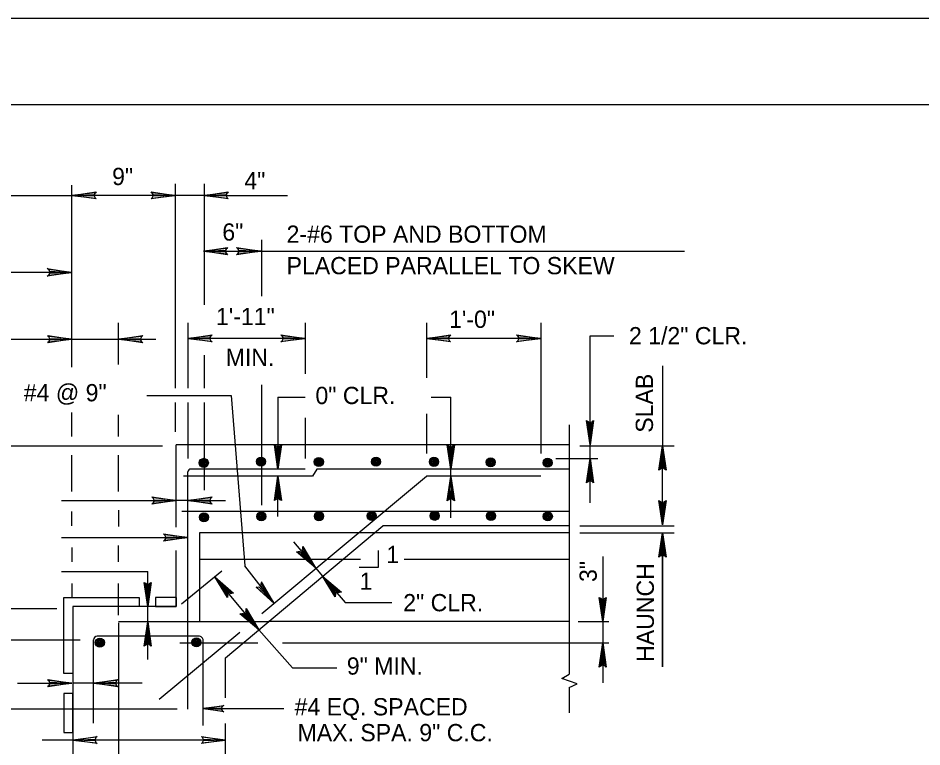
# Model space of a CAD drawing. Extents: x 638653 to 642302, y 298557 to 300414.
# Drawn here: x 639959.2 to 640116.4, y 300211.8 to 300338.5 of the extents above; entities that cross this region are included whole.
import ezdxf

# ---------------------------------------------------------------- set-up
doc = ezdxf.new("R2010")
doc.units = 0
doc.layers.add('1', color=7, linetype='Continuous')
doc.layers.add('PLT-BNDY', color=7, linetype='Continuous')

msp = doc.modelspace()

# ---------------------------------------------------------------- linework, layer by layer
at = {"layer": '1'}
for p, q in [((639863.16, 300323.52), (640649.16, 300323.52)), ((639968.54, 300277.82), (639968.54, 300309.48)), ((639986.51, 300309.69), (639986.51, 300274.21)), ((639991.51, 300309.69), (639991.51, 300288.66)), ((639940.26, 300307.7), (639968.7, 300307.7)), ((639986.51, 300307.7), (639968.54, 300307.7)), ((639991.51, 300307.7), (639986.51, 300307.7)), ((639991.51, 300307.7), (640006.04, 300307.7)), ((640001.51, 300300), (640001.51, 300290.21)), ((639991.4, 300298.01), (640001.4, 300298.01)), ((640001.4, 300298.01), (640075.12, 300298.01)), ((639968.54, 300294.31), (639936.25, 300294.31)), ((639976.62, 300278.3), (639976.62, 300285.54)), ((639988.7, 300285.54), (639988.7, 300274.21)), ((640009.11, 300285.54), (640009.11, 300276.68)), ((640030.2, 300285.54), (640030.2, 300275.96)), ((640050.11, 300285.54), (640050.11, 300262.81)), ((640058.67, 300283.29), (640062.81, 300283.29)), ((640058.67, 300264.34), (640058.67, 300283.29)), ((639937.45, 300282.69), (639983.15, 300282.69)), ((640009.11, 300282.84), (639988.7, 300282.84)), ((640050.11, 300282.84), (640030.2, 300282.84)), ((639991.51, 300279.9), (639991.51, 300274.21)), ((640071.26, 300278.06), (640071.26, 300264.18)), ((640001.51, 300274.74), (640001.51, 300253.82)), ((639981.56, 300272.93), (639996.22, 300272.93)), ((639996.22, 300272.93), (639998.63, 300243.3)), ((640004.37, 300272.64), (640004.37, 300260.12)), ((640004.37, 300272.64), (640009.12, 300272.64)), ((640031.05, 300272.64), (640034.44, 300272.64)), ((640034.44, 300257.57), (640034.44, 300272.64)), ((639986.51, 300271.67), (639986.51, 300266.61)), ((639988.7, 300271.67), (639988.7, 300261.98)), ((639991.51, 300271.67), (639991.51, 300256.45)), ((639968.54, 300265.81), (639968.54, 300269.98)), ((639976.62, 300265.81), (639976.62, 300269.56)), ((640009.11, 300269.04), (640009.11, 300261.98)), ((640030.2, 300269.75), (640030.2, 300262.81)), ((640055.01, 300267.81), (640055.01, 300224.49)), ((640055.01, 300264.34), (639986.66, 300264.34)), ((639986.66, 300250.03), (639986.66, 300264.34)), ((640058.67, 300261.96), (640058.67, 300264.34)), ((639936.33, 300264.18), (639984.27, 300264.18)), ((640056.88, 300264.18), (640073.29, 300264.18)), ((640071.26, 300250.43), (640071.26, 300264.18)), ((639968.54, 300256.23), (639968.54, 300262.55)), ((639976.62, 300256.23), (639976.62, 300262.55)), ((640052.7, 300261.96), (640060, 300261.96)), ((640058.67, 300254.24), (640058.67, 300261.96)), ((639988.7, 300218.4), (639988.7, 300259.62)), ((640009.11, 300260.12), (639989.2, 300260.12)), ((640011.14, 300260.12), (640010.39, 300258.87)), ((640055.01, 300260.12), (640011.14, 300260.12)), ((640010.39, 300258.87), (639987.91, 300258.87)), ((640001.58, 300235.02), (640030.2, 300258.87)), ((640004.37, 300251.89), (640004.37, 300258.87)), ((640004.37, 300252.77), (640004.37, 300258.87)), ((640050.11, 300258.87), (640030.2, 300258.87)), ((640034.44, 300251.64), (640034.44, 300256.32)), ((639966.71, 300254.65), (639986.66, 300254.65)), ((639988.7, 300254.65), (639986.66, 300254.65)), ((639988.7, 300254.65), (639995.26, 300254.65)), ((639968.54, 300250.24), (639968.54, 300252.72)), ((639976.62, 300252.96), (639976.62, 300250.15)), ((640055.01, 300252.77), (639987.62, 300252.77)), ((639995.26, 300227.3), (640022.6, 300250.27)), ((640055.01, 300250.27), (640022.6, 300250.27)), ((640056.88, 300250.27), (640073.29, 300250.27)), ((640021.11, 300249.02), (639990.71, 300249.02)), ((639990.71, 300249.02), (639990.71, 300233.56)), ((640055.01, 300249.02), (640021.11, 300249.02)), ((640056.88, 300249.02), (640073.29, 300249.02)), ((640071.26, 300249.02), (640071.26, 300225.74)), ((640071.26, 300225.74), (640071.26, 300249.02)), ((639966.71, 300248.21), (639988.7, 300248.21)), ((640007.06, 300247.49), (640010.88, 300242.93)), ((639968.54, 300246.48), (639968.54, 300244)), ((639976.62, 300244), (639976.62, 300246.81)), ((639986.66, 300236.21), (639986.66, 300245.98)), ((640021.86, 300243.07), (640021.86, 300245.98)), ((640015.6, 300244.39), (639990.71, 300244.39)), ((640018.72, 300244.39), (640015.6, 300244.39)), ((640055.01, 300244.39), (640026.35, 300244.39)), ((640060.87, 300244.9), (640060.87, 300222.99)), ((639966.71, 300242.33), (639981.72, 300242.33)), ((639981.72, 300227), (639981.72, 300242.33)), ((639987.6, 300236.68), (639994.63, 300242.46)), ((640003.7, 300236.78), (639998.63, 300243.3)), ((640010.88, 300242.93), (640012.13, 300241.52)), ((640018.48, 300243.07), (640021.86, 300243.07)), ((640001.04, 300232.15), (639993.38, 300241.37)), ((640012.13, 300241.52), (640016.05, 300236.93)), ((639968.54, 300240.25), (639968.54, 300237.74)), ((639976.62, 300234.74), (639976.62, 300240.25)), ((639967.1, 300237.81), (639980.25, 300237.81)), ((639967.1, 300224.56), (639967.1, 300237.81)), ((639980.25, 300237.81), (639980.25, 300236.21)), ((639986.66, 300237.81), (639983.07, 300237.81)), ((639983.07, 300237.81), (639983.07, 300236.21)), ((639986.66, 300237.81), (639986.66, 300236.21)), ((639986.66, 300236.21), (639986.66, 300237.81)), ((639986.66, 300236.21), (639986.66, 300237.81)), ((639968.7, 300236.21), (639968.7, 300196.53)), ((639980.25, 300236.21), (639968.7, 300236.21)), ((639968.7, 300236.21), (639968.7, 300224.56)), ((639986.66, 300236.21), (639968.7, 300236.21)), ((639983.07, 300236.21), (639986.66, 300236.21)), ((640016.05, 300236.93), (640024.19, 300236.93)), ((639940.41, 300235.9), (639965.89, 300235.9)), ((639976.61, 300233.4), (639976.61, 300179.02)), ((640002.71, 300233.56), (639976.62, 300233.56)), ((640055.01, 300233.6), (640002.75, 300233.6)), ((640056.57, 300233.6), (640061.93, 300233.6)), ((639983.7, 300220.12), (639997.71, 300231.8)), ((640001.04, 300232.15), (640006.91, 300225.57)), ((639929.73, 300230.43), (639969.95, 300230.43)), ((639972.29, 300215.95), (639972.29, 300230.43)), ((639990.57, 300231.05), (639972.91, 300231.05)), ((639987.29, 300229.93), (640000.87, 300229.93)), ((639991.35, 300215.55), (639991.35, 300230.43)), ((640005.15, 300229.93), (640061.93, 300229.93)), ((639995.26, 300220.37), (639995.26, 300227.3)), ((640006.91, 300225.57), (640014.63, 300225.57)), ((639968.7, 300224.56), (639967.1, 300224.56)), ((639959.08, 300222.91), (639968.54, 300222.91)), ((639972.29, 300222.91), (639968.7, 300222.91)), ((639980.73, 300222.91), (639972.29, 300222.91)), ((640055.01, 300222.15), (640055.01, 300217.77)), ((639968.7, 300221.1), (639967.1, 300221.1)), ((639967.1, 300221.1), (639967.1, 300214.35)), ((639968.7, 300221.1), (639968.7, 300214.53)), ((639968.7, 300214.35), (639968.7, 300221.1)), ((639986.82, 300218.4), (639924.28, 300218.4)), ((639991.35, 300218.48), (640005.42, 300218.48)), ((639995.26, 300178.62), (639995.26, 300215.88)), ((639967.1, 300214.35), (639968.7, 300214.35)), ((639995.26, 300213.02), (639963.37, 300213.02))]:
    msp.add_line(p, q, dxfattribs=at)
for points in [[(639972.6, 300307.24), (639972.45, 300307.55), (639968.54, 300307.7), (639972.6, 300307.24), (639972.76, 300307.08), (639968.54, 300307.7), (639972.45, 300307.86), (639972.6, 300308.17), (639968.54, 300307.7), (639972.76, 300308.33), (639972.6, 300308.17)], [(639972.6, 300307.24), (639972.45, 300307.55), (639968.54, 300307.7), (639972.6, 300307.24), (639972.76, 300307.08), (639968.54, 300307.7), (639972.45, 300307.86), (639972.6, 300308.17), (639968.54, 300307.7), (639972.76, 300308.33), (639972.6, 300308.17)], [(639982.45, 300308.17), (639982.6, 300307.86), (639986.51, 300307.7), (639982.45, 300308.17), (639982.29, 300308.33), (639986.51, 300307.7), (639982.6, 300307.55), (639982.45, 300307.24), (639986.51, 300307.7), (639982.29, 300307.08), (639982.45, 300307.24)], [(639995.57, 300307.24), (639995.41, 300307.55), (639991.51, 300307.7), (639995.57, 300307.24), (639995.73, 300307.08), (639991.51, 300307.7), (639995.41, 300307.86), (639995.57, 300308.17), (639991.51, 300307.7), (639995.73, 300308.33), (639995.57, 300308.17)], [(639995.46, 300297.54), (639995.31, 300297.85), (639991.4, 300298.01), (639995.46, 300297.54), (639995.62, 300297.39), (639991.4, 300298.01), (639995.31, 300298.17), (639995.46, 300298.48), (639991.4, 300298.01), (639995.62, 300298.64), (639995.46, 300298.48)], [(639995.46, 300297.54), (639995.31, 300297.85), (639991.4, 300298.01), (639995.46, 300297.54), (639995.62, 300297.39), (639991.4, 300298.01), (639995.31, 300298.17), (639995.46, 300298.48), (639991.4, 300298.01), (639995.62, 300298.64), (639995.46, 300298.48)], [(639997.34, 300298.48), (639997.49, 300298.17), (640001.4, 300298.01), (639997.34, 300298.48), (639997.18, 300298.64), (640001.4, 300298.01), (639997.49, 300297.85), (639997.34, 300297.54), (640001.4, 300298.01), (639997.18, 300297.39), (639997.34, 300297.54)], [(639964.45, 300294.83), (639964.61, 300294.53), (639968.54, 300294.31), (639964.45, 300294.83), (639964.24, 300295), (639968.54, 300294.31), (639964.61, 300294.12), (639964.46, 300293.83), (639968.54, 300294.31), (639964.24, 300293.63), (639964.46, 300293.83)], [(639964.48, 300283.16), (639964.63, 300282.85), (639968.54, 300282.69), (639964.48, 300283.16), (639964.32, 300283.32), (639968.54, 300282.69), (639964.63, 300282.54), (639964.48, 300282.22), (639968.54, 300282.69), (639964.32, 300282.07), (639964.48, 300282.22)], [(639980.69, 300282.22), (639980.53, 300282.54), (639976.62, 300282.69), (639980.69, 300282.22), (639980.84, 300282.07), (639976.62, 300282.69), (639980.53, 300282.85), (639980.69, 300283.16), (639976.62, 300282.69), (639980.84, 300283.32), (639980.69, 300283.16)], [(639992.76, 300282.37), (639992.6, 300282.69), (639988.7, 300282.84), (639992.76, 300282.37), (639992.91, 300282.22), (639988.7, 300282.84), (639992.6, 300283), (639992.76, 300283.31), (639988.7, 300282.84), (639992.91, 300283.47), (639992.76, 300283.31)], [(640005.04, 300283.31), (640005.2, 300283), (640009.11, 300282.84), (640005.04, 300283.31), (640004.89, 300283.47), (640009.11, 300282.84), (640005.2, 300282.69), (640005.04, 300282.37), (640009.11, 300282.84), (640004.89, 300282.22), (640005.04, 300282.37)], [(640034.26, 300282.37), (640034.1, 300282.69), (640030.2, 300282.84), (640034.26, 300282.37), (640034.41, 300282.22), (640030.2, 300282.84), (640034.1, 300283), (640034.26, 300283.31), (640030.2, 300282.84), (640034.41, 300283.47), (640034.26, 300283.31)], [(640046.04, 300283.31), (640046.2, 300283), (640050.11, 300282.84), (640046.04, 300283.31), (640045.89, 300283.47), (640050.11, 300282.84), (640046.2, 300282.69), (640046.04, 300282.37), (640050.11, 300282.84), (640045.89, 300282.22), (640046.04, 300282.37)], [(640059.14, 300268.4), (640058.82, 300268.24), (640058.67, 300264.34), (640059.14, 300268.4), (640059.29, 300268.55), (640058.67, 300264.34), (640058.51, 300268.24), (640058.2, 300268.4), (640058.67, 300264.34), (640058.04, 300268.55), (640058.2, 300268.4)], [(640004.84, 300264.18), (640004.52, 300264.02), (640004.37, 300260.12), (640004.84, 300264.18), (640004.99, 300264.34), (640004.37, 300260.12), (640004.21, 300264.02), (640003.9, 300264.18), (640004.37, 300260.12), (640003.74, 300264.34), (640003.9, 300264.18)], [(640034.91, 300264.17), (640034.6, 300264.01), (640034.44, 300260.11), (640034.91, 300264.17), (640035.06, 300264.33), (640034.44, 300260.11), (640034.28, 300264.01), (640033.97, 300264.17), (640034.44, 300260.11), (640033.81, 300264.33), (640033.97, 300264.17)], [(640070.79, 300260.12), (640071.1, 300260.27), (640071.26, 300264.18), (640070.79, 300260.12), (640070.63, 300259.96), (640071.26, 300264.18), (640071.41, 300260.27), (640071.72, 300260.12), (640071.26, 300264.18), (640071.88, 300259.96), (640071.72, 300260.12)], [(640058.2, 300257.9), (640058.51, 300258.06), (640058.67, 300261.96), (640058.2, 300257.9), (640058.04, 300257.75), (640058.67, 300261.96), (640058.82, 300258.06), (640059.14, 300257.9), (640058.67, 300261.96), (640059.29, 300257.75), (640059.14, 300257.9)], [(640003.9, 300254.8), (640004.21, 300254.96), (640004.37, 300258.87), (640003.9, 300254.8), (640003.74, 300254.65), (640004.37, 300258.87), (640004.52, 300254.96), (640004.84, 300254.8), (640004.37, 300258.87), (640004.99, 300254.65), (640004.84, 300254.8)], [(640033.97, 300254.79), (640034.28, 300254.94), (640034.44, 300258.85), (640033.97, 300254.79), (640033.81, 300254.63), (640034.44, 300258.85), (640034.6, 300254.94), (640034.91, 300254.79), (640034.44, 300258.85), (640035.06, 300254.63), (640034.91, 300254.79)], [(639982.6, 300255.12), (639982.76, 300254.8), (639986.66, 300254.65), (639982.6, 300255.12), (639982.45, 300255.27), (639986.66, 300254.65), (639982.76, 300254.49), (639982.6, 300254.18), (639986.66, 300254.65), (639982.45, 300254.02), (639982.6, 300254.18)], [(639992.76, 300254.18), (639992.6, 300254.49), (639988.7, 300254.65), (639992.76, 300254.18), (639992.91, 300254.02), (639988.7, 300254.65), (639992.6, 300254.8), (639992.76, 300255.12), (639988.7, 300254.65), (639992.91, 300255.27), (639992.76, 300255.12)], [(640071.72, 300254.49), (640071.41, 300254.34), (640071.26, 300250.43), (640071.72, 300254.49), (640071.88, 300254.65), (640071.26, 300250.43), (640071.1, 300254.34), (640070.79, 300254.49), (640071.26, 300250.43), (640070.63, 300254.65), (640070.79, 300254.49)], [(639984.63, 300248.68), (639984.79, 300248.37), (639988.7, 300248.21), (639984.63, 300248.68), (639984.48, 300248.84), (639988.7, 300248.21), (639984.79, 300248.06), (639984.63, 300247.74), (639988.7, 300248.21), (639984.48, 300247.59), (639984.63, 300247.74)], [(640070.79, 300244.96), (640071.1, 300245.12), (640071.26, 300249.02), (640070.79, 300244.96), (640070.63, 300244.8), (640071.26, 300249.02), (640071.41, 300245.12), (640071.72, 300244.96), (640071.26, 300249.02), (640071.88, 300244.8), (640071.72, 300244.96)], [(640008.7, 300246.37), (640008.54, 300246.05), (640010.88, 300242.93), (640008.7, 300246.37), (640008.7, 300246.68), (640010.88, 300242.93), (640008.23, 300245.74), (640007.91, 300245.74), (640010.88, 300242.93), (640007.6, 300245.74), (640007.91, 300245.74)], [(639995.57, 300237.93), (639995.73, 300238.24), (639993.38, 300241.37), (639995.57, 300237.93), (639995.57, 300237.77), (639993.38, 300241.37), (639996.04, 300238.55), (639996.35, 300238.55), (639993.38, 300241.37), (639996.66, 300238.55), (639996.35, 300238.55)], [(640014.32, 300238.09), (640014.48, 300238.4), (640012.13, 300241.52), (640014.32, 300238.09), (640014.32, 300237.93), (640012.13, 300241.52), (640014.79, 300238.71), (640015.1, 300238.71), (640012.13, 300241.52), (640015.41, 300238.71), (640015.1, 300238.71)], [(640014.32, 300238.09), (640014.48, 300238.4), (640012.13, 300241.52), (640014.32, 300238.09), (640014.32, 300237.93), (640012.13, 300241.52), (640014.79, 300238.71), (640015.1, 300238.71), (640012.13, 300241.52), (640015.41, 300238.71), (640015.1, 300238.71)], [(639982.19, 300240.27), (639981.88, 300240.12), (639981.72, 300236.21), (639982.19, 300240.27), (639982.34, 300240.43), (639981.72, 300236.21), (639981.56, 300240.12), (639981.25, 300240.27), (639981.72, 300236.21), (639981.09, 300240.43), (639981.25, 300240.27)], [(640000.71, 300239.56), (640001.04, 300239.65), (640003.7, 300236.78), (640000.71, 300239.56), (640000.56, 300239.58), (640003.7, 300236.78), (640001.41, 300239.9), (640001.47, 300240.21), (640003.7, 300236.78), (640001.52, 300240.52), (640001.47, 300240.21)], [(640061.34, 300237.66), (640061.02, 300237.5), (640060.87, 300233.6), (640061.34, 300237.66), (640061.49, 300237.82), (640060.87, 300233.6), (640060.71, 300237.5), (640060.4, 300237.66), (640060.87, 300233.6), (640060.24, 300237.82), (640060.4, 300237.66)], [(639998.85, 300235.59), (639998.7, 300235.27), (640001.04, 300232.15), (639998.85, 300235.59), (639998.85, 300235.9), (640001.04, 300232.15), (639998.38, 300234.96), (639998.07, 300234.96), (640001.04, 300232.15), (639997.76, 300234.96), (639998.07, 300234.96)], [(639981.25, 300229.5), (639981.56, 300229.66), (639981.72, 300233.56), (639981.25, 300229.5), (639981.09, 300229.35), (639981.72, 300233.56), (639981.88, 300229.66), (639982.19, 300229.5), (639981.72, 300233.56), (639982.34, 300229.35), (639982.19, 300229.5)], [(640060.4, 300225.87), (640060.71, 300226.02), (640060.87, 300229.93), (640060.4, 300225.87), (640060.24, 300225.71), (640060.87, 300229.93), (640061.02, 300226.02), (640061.34, 300225.87), (640060.87, 300229.93), (640061.49, 300225.71), (640061.34, 300225.87)], [(639964.48, 300223.38), (639964.63, 300223.07), (639968.54, 300222.91), (639964.48, 300223.38), (639964.32, 300223.54), (639968.54, 300222.91), (639964.63, 300222.76), (639964.48, 300222.44), (639968.54, 300222.91), (639964.32, 300222.29), (639964.48, 300222.44)], [(639964.48, 300223.38), (639964.63, 300223.07), (639968.54, 300222.91), (639964.48, 300223.38), (639964.32, 300223.54), (639968.54, 300222.91), (639964.63, 300222.76), (639964.48, 300222.44), (639968.54, 300222.91), (639964.32, 300222.29), (639964.48, 300222.44)], [(639976.35, 300222.44), (639976.2, 300222.76), (639972.29, 300222.91), (639976.35, 300222.44), (639976.51, 300222.29), (639972.29, 300222.91), (639976.2, 300223.07), (639976.35, 300223.38), (639972.29, 300222.91), (639976.51, 300223.54), (639976.35, 300223.38)], [(640055.01, 300222.15), (640056.41, 300222.77), (640053.76, 300223.71), (640055.01, 300224.49)], [(639994.76, 300218.05), (639994.63, 300218.3), (639991.35, 300218.48), (639994.76, 300218.05), (639994.93, 300217.9), (639991.35, 300218.48), (639994.63, 300218.64), (639994.75, 300218.89), (639991.35, 300218.48), (639994.93, 300219.05), (639994.75, 300218.89)], [(639972.76, 300212.55), (639972.6, 300212.87), (639968.7, 300213.02), (639972.76, 300212.55), (639972.91, 300212.4), (639968.7, 300213.02), (639972.6, 300213.18), (639972.76, 300213.49), (639968.7, 300213.02), (639972.91, 300213.65), (639972.76, 300213.49)], [(639972.76, 300212.55), (639972.6, 300212.87), (639968.7, 300213.02), (639972.76, 300212.55), (639972.91, 300212.4), (639968.7, 300213.02), (639972.6, 300213.18), (639972.76, 300213.49), (639968.7, 300213.02), (639972.91, 300213.65), (639972.76, 300213.49)], [(639991.2, 300213.49), (639991.35, 300213.18), (639995.26, 300213.02), (639991.2, 300213.49), (639991.04, 300213.65), (639995.26, 300213.02), (639991.35, 300212.87), (639991.2, 300212.55), (639995.26, 300213.02), (639991.04, 300212.4), (639991.2, 300212.55)]]:
    msp.add_lwpolyline(points, dxfattribs=at)
for centre, radius in [((639991.47, 300261.2), 0.791), ((639991.47, 300261.2), 0.659), ((639991.47, 300261.2), 0.527), ((639991.47, 300261.2), 0.396), ((639991.47, 300261.2), 0.264), ((639991.47, 300261.2), 0.132), ((640001.43, 300261.42), 0.791), ((640001.43, 300261.42), 0.659), ((640001.43, 300261.42), 0.527), ((640001.43, 300261.42), 0.396), ((640001.43, 300261.42), 0.264), ((640001.43, 300261.42), 0.132), ((640011.48, 300261.36), 0.791), ((640011.48, 300261.36), 0.659), ((640011.48, 300261.36), 0.527), ((640011.48, 300261.36), 0.396), ((640011.48, 300261.36), 0.264), ((640011.48, 300261.36), 0.132), ((640021.43, 300261.4), 0.791), ((640021.43, 300261.4), 0.659), ((640021.43, 300261.4), 0.527), ((640021.43, 300261.4), 0.396), ((640021.43, 300261.4), 0.264), ((640021.43, 300261.4), 0.132), ((640031.5, 300261.38), 0.791), ((640031.5, 300261.38), 0.659), ((640031.5, 300261.38), 0.527), ((640031.5, 300261.38), 0.396), ((640031.5, 300261.38), 0.264), ((640031.5, 300261.38), 0.132), ((640041.39, 300261.3), 0.791), ((640041.39, 300261.3), 0.659), ((640041.39, 300261.3), 0.527), ((640041.39, 300261.3), 0.396), ((640041.39, 300261.3), 0.264), ((640041.39, 300261.3), 0.132), ((640051.27, 300261.22), 0.791), ((640051.27, 300261.22), 0.659), ((640051.27, 300261.22), 0.527), ((640051.27, 300261.22), 0.396), ((640051.27, 300261.22), 0.264), ((640051.27, 300261.22), 0.132), ((639991.49, 300251.74), 0.791), ((639991.49, 300251.74), 0.659), ((639991.49, 300251.74), 0.527), ((639991.49, 300251.74), 0.396), ((639991.49, 300251.74), 0.264), ((639991.49, 300251.74), 0.132), ((640001.47, 300251.9), 0.791), ((640001.47, 300251.9), 0.659), ((640001.47, 300251.9), 0.527), ((640001.47, 300251.9), 0.396), ((640001.47, 300251.9), 0.264), ((640001.47, 300251.9), 0.132), ((640011.5, 300251.93), 0.791), ((640011.5, 300251.93), 0.659), ((640011.5, 300251.93), 0.527), ((640011.5, 300251.93), 0.396), ((640011.5, 300251.93), 0.264), ((640011.5, 300251.93), 0.132), ((640020.69, 300251.98), 0.791), ((640020.69, 300251.98), 0.659), ((640020.69, 300251.98), 0.527), ((640020.69, 300251.98), 0.396), ((640020.69, 300251.98), 0.264), ((640020.69, 300251.98), 0.132), ((640031.64, 300252), 0.791), ((640031.64, 300252), 0.659), ((640031.64, 300252), 0.527), ((640031.64, 300252), 0.396), ((640031.64, 300252), 0.264), ((640031.64, 300252), 0.132), ((640041.43, 300251.97), 0.791), ((640041.43, 300251.97), 0.659), ((640041.43, 300251.97), 0.527), ((640041.43, 300251.97), 0.396), ((640041.43, 300251.97), 0.264), ((640041.43, 300251.97), 0.132), ((640051.31, 300251.89), 0.791), ((640051.31, 300251.89), 0.659), ((640051.31, 300251.89), 0.527), ((640051.31, 300251.89), 0.396), ((640051.31, 300251.89), 0.264), ((640051.31, 300251.89), 0.132), ((639973.38, 300229.96), 0.791), ((639973.38, 300229.96), 0.659), ((639973.38, 300229.96), 0.527), ((639973.38, 300229.96), 0.396), ((639973.38, 300229.96), 0.264), ((639973.38, 300229.96), 0.132), ((639990.19, 300230.02), 0.791), ((639990.19, 300230.02), 0.659), ((639990.19, 300230.02), 0.527), ((639990.19, 300230.02), 0.396), ((639990.19, 300230.02), 0.264), ((639990.19, 300230.02), 0.132)]:
    msp.add_circle(centre, radius, dxfattribs=at)
for centre, radius, start, end in [((639989.2, 300259.62), 0.5, 90, 180), ((639972.91, 300230.43), 0.625, 90, 180), ((639990.63, 300230.32), 0.738, 2.021, 92.7509)]:
    msp.add_arc(centre, radius, start, end, dxfattribs=at)
at = {"layer": 'PLT-BNDY'}
msp.add_lwpolyline([(639823.16, 300338.52), (640664.16, 300338.52), (640664.16, 299744.52), (639823.16, 299744.52)], close=True, dxfattribs=at)

# ---------------------------------------------------------------- texts
at = {"layer": '1'}
for s, p in [('9"', (639975.52, 300309.49)), ('4"', (639998.52, 300308.75)), ('6"', (639994.69, 300299.84)), ('2-#6 TOP AND BOTTOM', (640005.87, 300299.46)), ('PLACED PARALLEL TO SKEW', (640005.87, 300293.99)), ('1\'-11"', (639993.59, 300285.15)), ('2 1/2" CLR.', (640065.43, 300281.81)), ('#4 @ 9"', (639960.15, 300271.9)), ('0" CLR.', (640010.89, 300271.42)), ('1', (640023.22, 300243.78)), ('1', (640018.58, 300239.14)), ('2" CLR.', (640026.16, 300235.4)), ('9" MIN.', (640016.35, 300224.39)), ('#4 EQ. SPACED', (640007.27, 300217.3)), ('MAX. SPA. 9" C.C.', (640007.78, 300212.81))]:
    msp.add_text(s, height=3, dxfattribs=at).set_placement(p)
for s, rotation, p in [('1\'-0"', 360, (640034.14, 300284.67)), ('MIN.', 360, (639995.28, 300278.04)), ('SLAB', 90, (640069.61, 300266.44)), ('3"', 90, (640059.83, 300240.49)), ('HAUNCH', 90, (640069.77, 300226.6))]:
    msp.add_text(s, height=3, rotation=rotation, dxfattribs=at).set_placement(p)

doc.saveas('drawing.dxf')
